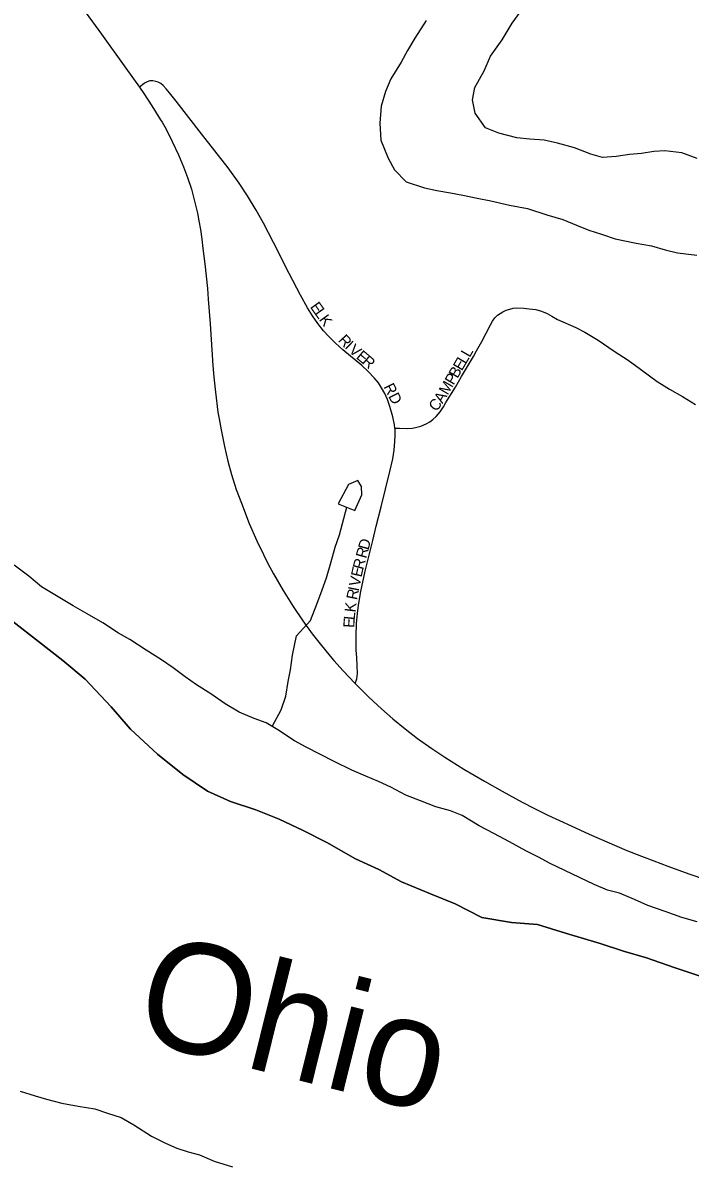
# Model space of a CAD drawing. Extents: x 1451455 to 1749751, y 218250 to 574981.
# Drawn here: x 1589986 to 1593019, y 259687 to 264865 of the extents above; entities that cross this region are included whole.
import ezdxf

# ---------------------------------------------------------------- set-up
doc = ezdxf.new("R2010")
doc.units = 0
for name, color, linetype in [('GM_X_City_Street', 7, 'Continuous'), ('GM_X_City_Street_Text', 7, 'Continuous'), ('GM_X_County', 7, 'Continuous'), ('GM_X_County_Subdivision', 7, 'Continuous'), ('GM_X_County_Subdivision_Text', 7, 'Continuous'), ('GM_X_Major_River', 7, 'Continuous'), ('GM_X_Major_River_Text', 7, 'Continuous'), ('GM_X_Minor_Lake', 7, 'Continuous'), ('GM_X_Minor_River', 7, 'Continuous'), ('GM_X_Township', 7, 'Continuous'), ('GM_X_US_Route', 7, 'Continuous')]:
    doc.layers.add(name, color=color, linetype=linetype)

msp = doc.modelspace()

# ---------------------------------------------------------------- linework, layer by layer
at = {"layer": 'GM_X_City_Street'}
for points in [[(1591677.4, 263025.2), (1591675.5, 263040), (1591667.6, 263075.5), (1591654.3, 263123.2), (1591643.3, 263154.4), (1591631.1, 263181.7), (1591616.8, 263207.9), (1591602, 263230.1), (1591583.2, 263253.4), (1591556, 263282.3), (1591526.9, 263309.3), (1591441.2, 263380.7), (1591406.9, 263410.8), (1591376.8, 263440.5), (1591352.8, 263467.1), (1591326.3, 263500.1), (1591302, 263534.7), (1591279.8, 263570.7), (1591248.3, 263628), (1591197.4, 263727.1), (1591126.1, 263867.4), (1591080.4, 263954.7), (1591046.8, 264014.9), (1591007.2, 264079.3), (1590969.3, 264137), (1590919.5, 264206.5), (1590798.2, 264361.5), (1590683.1, 264508.5), (1590653.2, 264547.8), (1590638.4, 264565.7), (1590624.1, 264580.3), (1590613.4, 264588.8), (1590601.2, 264595.6), (1590591.3, 264599.1), (1590577.4, 264601.1), (1590563.6, 264601.1), (1590551.1, 264597.2), (1590540.1, 264591.3), (1590530.3, 264583.9), (1590515.9, 264573.1)], [(1591677.4, 263025.2), (1591698.2, 263024.6), (1591734.1, 263023.6), (1591757, 263025.1), (1591776.4, 263028.3), (1591795.3, 263033.7), (1591819.3, 263044.2), (1591836.5, 263053.7), (1591849.7, 263063.4), (1591864, 263076.9), (1591883, 263099.4), (1591898, 263120.8), (1591909.1, 263140.7), (1591951.9, 263210.4), (1591979.8, 263258.4), (1592033.8, 263350.3), (1592048.3, 263375.7), (1592071.7, 263418.6), (1592110.9, 263494), (1592121, 263510.6), (1592131.6, 263525.9), (1592144.1, 263537), (1592155.8, 263545.3), (1592168.3, 263552.9), (1592182.2, 263559.8), (1592198.8, 263565.4), (1592214.7, 263568.9), (1592231.3, 263570.2), (1592262.5, 263569.6), (1592287.5, 263566.8), (1592317.2, 263562.6), (1592342.8, 263555.7), (1592368.3, 263544.9), (1592391, 263532.6), (1592416.2, 263518.5), (1592499.1, 263480.9), (1592539.8, 263460.4), (1592570.9, 263442.8), (1592601, 263423.7), (1592673.9, 263374.3), (1592736.5, 263332.6), (1592792.5, 263292.7), (1592868.9, 263236.1), (1592888.1, 263223.6), (1592924.7, 263201.8), (1592984.5, 263167.8), (1593043.5, 263132.4)], [(1591576.8, 262514.9), (1591592.6, 262579), (1591614.9, 262668), (1591654.7, 262827.1), (1591667.5, 262885), (1591673.8, 262924.1), (1591677.6, 262963.5), (1591678.8, 262993.3), (1591678.1, 263020), (1591677.4, 263025.2)]]:
    msp.add_lwpolyline(points, dxfattribs=at)
at = {"layer": 'GM_X_County'}
msp.add_lwpolyline([(1589940.8, 262147), (1590057.9, 262055.5), (1590167.6, 261969.5), (1590270.3, 261884.3), (1590387.2, 261759.2), (1590475.6, 261658.4), (1590598.8, 261545), (1590713.9, 261451.9), (1590825.9, 261376.3), (1590930.4, 261329.1), (1591044.8, 261290.8), (1591151.6, 261249.2), (1591260.7, 261197.4), (1591367.9, 261143.7), (1591498.2, 261069.3), (1591604.3, 261021.1), (1591706.5, 260964.8), (1591839.5, 260910.3), (1591950.7, 260864.5), (1592072.7, 260803.3), (1592206.4, 260780.6), (1592325, 260770.7), (1592453, 260731.2), (1592610.6, 260685.2), (1592716.6, 260649.1), (1592820.4, 260619), (1592946, 260575), (1593068.2, 260534.9)], dxfattribs=at)
at = {"layer": 'GM_X_County_Subdivision'}
for points in [[(1591501.7, 262016.5), (1591501.2, 262026), (1591501.3, 262081.5), (1591503.2, 262137), (1591506.9, 262182.5), (1591511.9, 262221.3), (1591522.5, 262282.5), (1591542.5, 262375.3), (1591576.8, 262514.9)], [(1591496.7, 261865.2), (1591503.9, 261886.4), (1591506, 261898.5), (1591506.9, 261910.2), (1591503.6, 261983.7), (1591501.7, 262016.5)]]:
    msp.add_lwpolyline(points, dxfattribs=at)
at = {"layer": 'GM_X_Major_River'}
for points in [[(1593050.3, 260782.2), (1592980.5, 260803.1), (1592904.7, 260830), (1592827, 260857), (1592765.3, 260883.8), (1592697.6, 260912.6), (1592643.7, 260927.3), (1592582, 260952), (1592516.3, 260984.9), (1592448.6, 261015.7), (1592383, 261048.5), (1592329.3, 261077.2), (1592271.5, 261105.9), (1592198, 261146.9), (1592126.3, 261183.8), (1592060.7, 261218.6), (1591983.2, 261265.6), (1591929.4, 261286.3), (1591863.6, 261305.1), (1591793.9, 261332), (1591726.1, 261358.8), (1591658.5, 261393.7), (1591602.7, 261420.4), (1591545, 261445.1), (1591481.3, 261471.9), (1591401.7, 261510.9), (1591274.4, 261576.5), (1591220.6, 261605.2), (1591145.2, 261654.2), (1591091.5, 261686.9), (1591037.7, 261705.5), (1590970, 261734.4), (1590906.4, 261773.2), (1590840.8, 261818.1), (1590775.3, 261858.9), (1590723.6, 261895.6), (1590670.1, 261936.3), (1590616.5, 261973), (1590546.9, 262015.9), (1590473.4, 262064.9), (1590421.7, 262093.5), (1590350.2, 262140.5), (1590278.6, 262181.4), (1590215, 262218.2), (1590147.4, 262259), (1590071.9, 262304), (1590014.4, 262352.8), (1589946.9, 262401.7)], [(1589974.9, 260013.5), (1590042.7, 259992.7), (1590094.6, 259978.1), (1590164.4, 259959.3), (1590238.3, 259946.4), (1590314.1, 259933.5), (1590372, 259914.8), (1590433.7, 259894), (1590491.4, 259861.3), (1590570.9, 259810.3), (1590634.5, 259777.5), (1590686.3, 259754.8), (1590738.1, 259738.2), (1590790, 259725.6), (1590855.7, 259696.8), (1590939.4, 259669.8)]]:
    msp.add_lwpolyline(points, dxfattribs=at)
at = {"layer": 'GM_X_Minor_Lake'}
for points in [[(1591494.4, 262651.4), (1591527.4, 262721.1), (1591526, 262759.3), (1591508.4, 262787.6), (1591466.1, 262768.2), (1591418.7, 262680.6)], [(1591418.7, 262680.6), (1591494.4, 262651.4)]]:
    msp.add_lwpolyline(points, dxfattribs=at)
at = {"layer": 'GM_X_Minor_River'}
for points in [[(1593051.2, 264249.2), (1592981.5, 264274.3), (1592903.6, 264283.5), (1592853.5, 264280.2), (1592797.3, 264271), (1592743.2, 264267.8), (1592683, 264258.6), (1592620.9, 264253.5), (1592567.1, 264268.3), (1592493.4, 264297.5), (1592415.6, 264318.7), (1592355.8, 264331.6), (1592289.8, 264336.6), (1592231.8, 264343.5), (1592150, 264364.7), (1592088.3, 264387.7), (1592041.2, 264454.6), (1592030.1, 264514.9), (1592040.9, 264570.9), (1592082.1, 264646.5), (1592111.1, 264714.3), (1592164.2, 264787.8), (1592209.4, 264863.3), (1592266.5, 264940.7)], [(1591819.1, 264875), (1591767.9, 264795.6), (1591735.1, 264739.9), (1591706.3, 264686.2), (1591659.1, 264610.6), (1591634.3, 264552.8), (1591615.3, 264486.9), (1591608.1, 264408.8), (1591613, 264332.5), (1591645.9, 264249.8), (1591675.1, 264197.2), (1591728.4, 264142.3), (1591812.1, 264115), (1591868, 264104.1), (1591929.9, 264093.2), (1591985.8, 264082.3), (1592051.6, 264069.3), (1592113.5, 264056.4), (1592197.3, 264037.1), (1592279.2, 264021.8), (1592366.8, 263992.5), (1592440.6, 263971.3), (1592502.3, 263946.4), (1592558, 263923.5), (1592615.8, 263904.6), (1592677.5, 263883.6), (1592773.4, 263864.2), (1592843.3, 263853.1), (1592905.1, 263834.1), (1592960.9, 263821.3), (1593048.8, 263810)], [(1591120.1, 261669.4), (1591160.8, 261745.7), (1591181.7, 261807.6), (1591192.7, 261873.6), (1591203.5, 261927.6), (1591212.5, 261993.7), (1591229.8, 262081.7), (1591292.9, 262150.9), (1591322, 262224.7), (1591347, 262290.5), (1591365.8, 262344.4), (1591386.8, 262412.3), (1591405.9, 262484.2), (1591424.7, 262540.1), (1591458.7, 262665.2)]]:
    msp.add_lwpolyline(points, dxfattribs=at)
at = {"layer": 'GM_X_Township'}
msp.add_lwpolyline([(1593068.2, 260534.9), (1592946, 260575), (1592820.4, 260619), (1592716.6, 260649.1), (1592610.6, 260685.2), (1592453, 260731.2), (1592325, 260770.7), (1592206.4, 260780.6), (1592072.7, 260803.3), (1591950.7, 260864.5), (1591839.5, 260910.3), (1591706.5, 260964.8), (1591604.3, 261021.1), (1591498.2, 261069.3), (1591367.9, 261143.7), (1591260.7, 261197.4), (1591151.6, 261249.2), (1591044.8, 261290.8), (1590930.4, 261329.1), (1590825.9, 261376.3), (1590713.9, 261451.9), (1590598.8, 261545), (1590475.6, 261658.4), (1590387.2, 261759.2), (1590270.3, 261884.3), (1590167.6, 261969.5), (1590057.9, 262055.5), (1589940.8, 262147)], dxfattribs=at)
at = {"layer": 'GM_X_US_Route'}
for points in [[(1589327.6, 266215.6), (1589378.9, 266145.5), (1589443, 266056.1), (1589544.7, 265915), (1589558, 265896.4), (1589592.9, 265848.8), (1589667.1, 265744.7), (1589771.8, 265601.8), (1589800.5, 265561.8), (1589863.7, 265474), (1589892.8, 265435), (1589979.3, 265318.7), (1590084, 265171.7), (1590176.6, 265044.4), (1590343.8, 264813), (1590455.3, 264658.8), (1590515.9, 264573.1), (1590535.9, 264543.6), (1590572.6, 264488.4), (1590612.7, 264424.3), (1590619, 264413.4)], [(1590619, 264413.4), (1590637.1, 264381.4), (1590665.7, 264325.8), (1590693.8, 264266.3), (1590716.9, 264211.7), (1590735.3, 264162.4), (1590752.5, 264109.1), (1590767.1, 264055), (1590779.5, 264000.5), (1590786.3, 263966.6), (1590793.4, 263926.1), (1590799.3, 263882.1), (1590805, 263840.7), (1590813.9, 263771.2), (1590825.1, 263658.7), (1590829, 263609.6), (1590837.4, 263498.4), (1590850.3, 263308.5), (1590854.5, 263255.7), (1590861.5, 263188.2), (1590872.5, 263097.2), (1590877.9, 263067.4)], [(1590877.9, 263067.4), (1590887.1, 263016.9), (1590902.8, 262941.1), (1590918, 262875.3), (1590934.3, 262814.7), (1590956.4, 262746.5), (1590980.3, 262683.6), (1591015.3, 262591.5), (1591050.2, 262513.5), (1591080.1, 262450.3), (1591100.3, 262409.3), (1591125.4, 262363.3), (1591169.9, 262287), (1591215.1, 262214.8), (1591258.9, 262149.5), (1591301, 262091.1), (1591337.1, 262044.6), (1591383.1, 261989.3), (1591400.1, 261970.1)], [(1591400.1, 261970.1), (1591441.9, 261923.2), (1591495.8, 261866), (1591496.7, 261865.2), (1591558.5, 261803.6), (1591615.7, 261749.8), (1591667.4, 261704.4), (1591723.1, 261658.9), (1591780.3, 261615.2), (1591844.4, 261569.7), (1591904.4, 261529.9), (1591990.8, 261476.4), (1592083.8, 261421.3), (1592164.1, 261376.8), (1592256, 261326.2), (1592311.7, 261297.5), (1592372.3, 261267.2), (1592477.7, 261218.8), (1592559.4, 261180.5), (1592730.8, 261106.4), (1592797, 261081.3), (1592853.5, 261060.3), (1592917.5, 261035.3), (1593013.2, 261001.5), (1593088.3, 260975.9)]]:
    msp.add_lwpolyline(points, dxfattribs=at)

# ---------------------------------------------------------------- texts
at = {"layer": 'GM_X_City_Street_Text'}
for s, rotation, p in [('E', 305.4027, (1591289.6, 263575.1)), ('L', 305.4027, (1591310, 263546.4)), ('K', 305.3878, (1591330.4, 263517.7)), ('R', 312.3978, (1591416.7, 263421.8)), ('I', 316.6441, (1591446.2, 263389.7)), ('V', 319.5851, (1591464.2, 263372.8)), ('E', 319.678, (1591497.8, 263344.2)), ('R', 319.319, (1591524.6, 263321.5)), ('L', 59.6688, (1592016.7, 263342.7)), ('B', 59.6557, (1591961.1, 263247.7)), ('E', 59.6808, (1591981.1, 263281.9)), ('L', 59.6688, (1591998.9, 263312.3)), ('P', 59.6688, (1591943.3, 263217.3)), ('RD', 296.5602, (1591624.6, 263213.2)), ('M', 59.6877, (1591916.7, 263171.8)), ('C', 51.3402, (1591864.6, 263096.7)), ('A', 58.7048, (1591893.3, 263133.4))]:
    msp.add_text(s, height=50, rotation=rotation, dxfattribs=at).set_placement(p)
at = {"layer": 'GM_X_County_Subdivision_Text'}
for s, rotation, p in [('R', 74.4632, (1591546.3, 262430.2)), ('D', 74.4809, (1591556.9, 262468.3)), ('R', 75.2422, (1591532.8, 262379.3)), ('E', 77.9172, (1591525.6, 262345.5)), ('V', 78.6258, (1591516.9, 262302.5)), ('R', 78.8317, (1591504.9, 262242.2)), ('I', 78.6472, (1591512.6, 262281)), ('K', 82.9665, (1591497.5, 262186.4)), ('L', 84.5823, (1591494.2, 262151.7)), ('E', 86.966, (1591492.4, 262117.1))]:
    msp.add_text(s, height=50, rotation=rotation, dxfattribs=at).set_placement(p)
at = {"layer": 'GM_X_Major_River_Text'}
msp.add_text('Ohio', height=499.96, rotation=345.9941, dxfattribs=at).set_placement((1590477.4, 260253.1))

doc.saveas('drawing.dxf')
